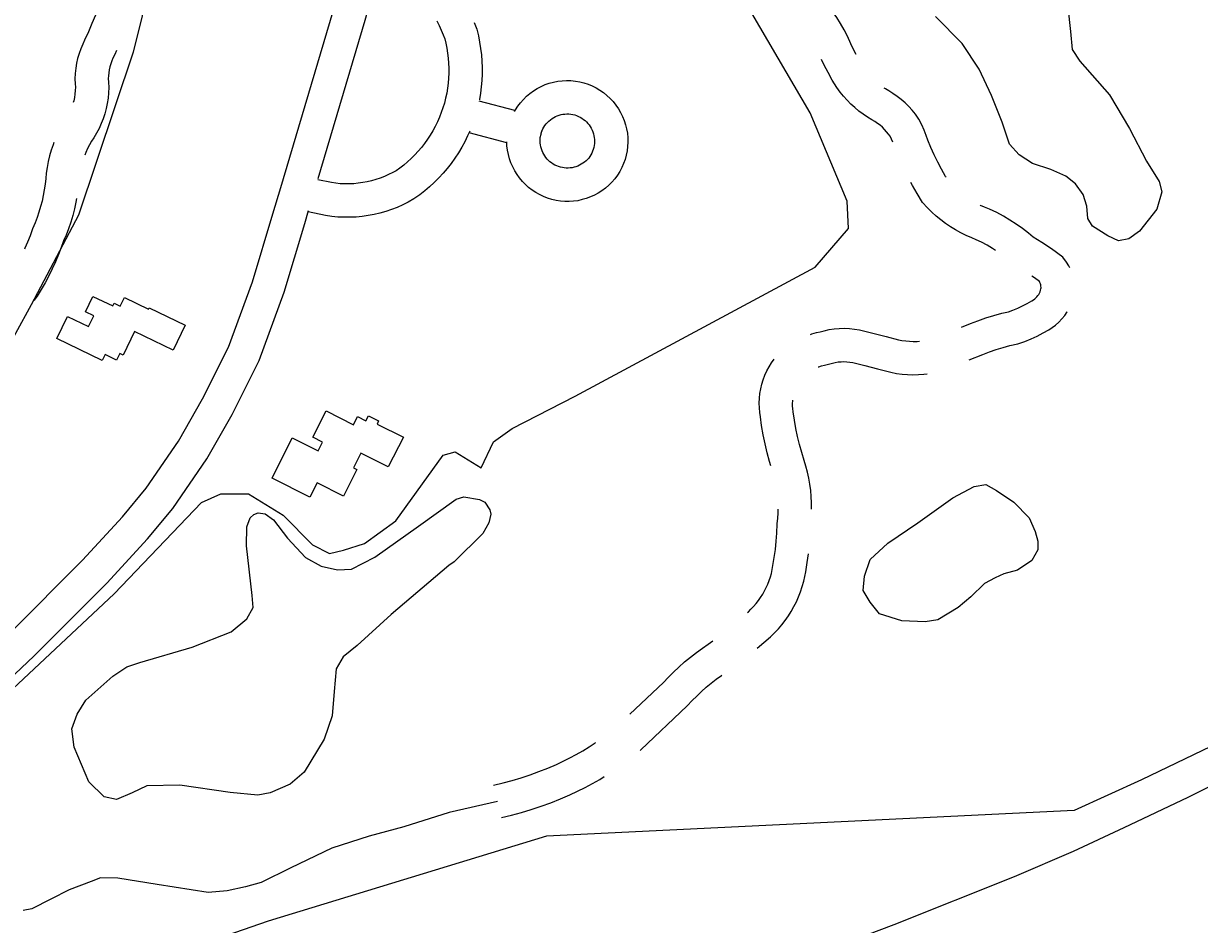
# Model space of a CAD drawing. Extents: x 3297772 to 3335630, y 634068 to 659439.
# Drawn here: x 3305219 to 3306277, y 647200 to 648010 of the extents above; entities that cross this region are included whole.
import ezdxf

# ---------------------------------------------------------------- set-up
doc = ezdxf.new("R2010")
doc.units = 0
for name, color, linetype in [('V-BLDG-OTLN', 7, 'Continuous'), ('V-ROAD-CNTR', 7, 'Continuous'), ('V-SITE-OTLN', 7, 'Continuous'), ('V-TOPO-SHOR', 7, 'Continuous')]:
    doc.layers.add(name, color=color, linetype=linetype)

msp = doc.modelspace()

# ---------------------------------------------------------------- linework, layer by layer
at = {"layer": 'V-BLDG-OTLN'}
for points in [[(3305290.3, 647707.3), (3305249.4, 647726.9), (3305259, 647746.9), (3305278, 647737.8), (3305282.7, 647747.4), (3305275.3, 647750.9), (3305281.9, 647764.7), (3305299.7, 647756.2), (3305300.9, 647758.7), (3305306.5, 647756.1), (3305310.2, 647763.8), (3305331.7, 647753.5), (3305332.3, 647754.6), (3305364.7, 647739), (3305354, 647716.6), (3305319.3, 647733.2), (3305309.2, 647712.1), (3305306.1, 647713.6), (3305303.2, 647707.5), (3305292.8, 647712.6)], [(3305443, 647601.3), (3305461.2, 647637.6), (3305484.4, 647625.9), (3305488.4, 647633.9), (3305479.8, 647638.2), (3305491.6, 647661.8), (3305516.2, 647649.5), (3305519.9, 647656.8), (3305527.4, 647653), (3305529.7, 647657.5), (3305538.9, 647652.9), (3305537.5, 647650.1), (3305561.1, 647638.3), (3305547.6, 647611.5), (3305522.8, 647623.9), (3305516.2, 647610.6), (3305519.2, 647609.1), (3305507.2, 647585.2), (3305483.5, 647597.1), (3305477.1, 647584.2)]]:
    msp.add_lwpolyline(points, close=True, dxfattribs=at)
at = {"layer": 'V-ROAD-CNTR'}
for p, q in [((3305661.5, 647931.9), (3305629.2, 647940.5)), ((3305654.2, 647902.8), (3305620.2, 647911.8))]:
    msp.add_line(p, q, dxfattribs=at)
for points in [[(3304850.9, 647046.3), (3304903.8, 647128.9), (3304984.8, 647242.5), (3305013.2, 647275.3), (3305054.5, 647316.1), (3305140.3, 647399.3), (3305207.8, 647462.8), (3305272.6, 647527.6), (3305308.4, 647566.7), (3305329.7, 647592.3), (3305358.9, 647634.8), (3305380.5, 647672.8), (3305403.7, 647719.2), (3305425.5, 647778), (3305443.8, 647839.1), (3305450.8, 647862.8), (3305498, 648021.4), (3305515.2, 648083.3), (3305521.9, 648107.8)], [(3305484.5, 647870.7), (3305526.8, 648013.1), (3305539.1, 648057.4)], [(3305968.5, 647982.3), (3305966.5, 647986.1), (3305963.7, 647992), (3305960.7, 647998.7), (3305957.6, 648004.6), (3305954.4, 648010.2), (3305951, 648015.5), (3305947.4, 648020.8), (3305942.9, 648026.6), (3305928.8, 648040), (3305913.1, 648053.3), (3305907.6, 648059.9)], [(3305290.2, 648034.5), (3305289.7, 648033.1), (3305287, 648025.4), (3305284.1, 648017.7), (3305281, 648010.1), (3305277.8, 648002.6), (3305274.4, 647995.1), (3305272.7, 647991.7), (3305270.9, 647987.5), (3305269.4, 647983.2), (3305268.1, 647978.8), (3305267.1, 647974.4), (3305266.4, 647969.9), (3305265.9, 647965.3), (3305265.7, 647960.4), (3305266, 647956), (3305266.1, 647952.9), (3305266, 647949.8), (3305265.7, 647946.7), (3305265.2, 647943.7), (3305264.6, 647940.6), (3305264.2, 647939.1)], [(3305591.2, 648012.5), (3305593.3, 648008.4), (3305595.2, 648004.3), (3305596.9, 648000.1), (3305598.3, 647996.3), (3305599.3, 647992.4), (3305600.2, 647988), (3305600.9, 647983.5), (3305601.5, 647979), (3305601.8, 647974.5), (3305602, 647970), (3305602, 647965.5), (3305601.8, 647961), (3305601.4, 647956.5), (3305600.8, 647952), (3305600.1, 647947.5), (3305599.1, 647943.1), (3305598, 647938.7), (3305596.7, 647934.4), (3305595.2, 647930.1), (3305593.6, 647925.9), (3305591.7, 647921.8), (3305589.8, 647917.7), (3305587.6, 647913.7), (3305585.3, 647909.9), (3305582.8, 647906.1), (3305580.2, 647902.4), (3305577.4, 647898.8), (3305574.5, 647895.4), (3305571.4, 647892.1), (3305568.2, 647888.9), (3305564.9, 647885.8), (3305561.4, 647882.9), (3305557.8, 647880.1), (3305554.6, 647877.8), (3305551.5, 647876.1), (3305547.8, 647874.3), (3305544.1, 647872.6), (3305540.3, 647871.2), (3305536.5, 647869.9), (3305532.5, 647868.7), (3305528.6, 647867.8), (3305524.6, 647867.1), (3305520.6, 647866.5), (3305516.5, 647866.1), (3305512.4, 647866), (3305508.4, 647866), (3305504.3, 647866.1), (3305500.3, 647866.5), (3305496.5, 647867.1), (3305484.2, 647869.7)], [(3305624.9, 648011), (3305627.1, 648005.1), (3305628.6, 647999), (3305629.7, 647993.4), (3305630.6, 647987.7), (3305631.3, 647982), (3305631.8, 647976.3), (3305632, 647970.5), (3305632, 647964.7), (3305631.7, 647959), (3305631.2, 647953.3), (3305630.5, 647947.6), (3305629.5, 647941.9), (3305629.5, 647941.7)], [(3305303.2, 647985.9), (3305301.5, 647982.2), (3305299.9, 647979.1), (3305298.9, 647976.6), (3305297.9, 647974), (3305297.2, 647971.3), (3305296.6, 647968.6), (3305296.1, 647965.9), (3305295.8, 647963.2), (3305295.7, 647960.8), (3305296, 647957.4), (3305296.1, 647952.6), (3305295.9, 647947.9), (3305295.5, 647943.1), (3305294.8, 647938.4), (3305293.8, 647933.7), (3305292.6, 647929.1), (3305291.1, 647924.6), (3305289.4, 647920.2), (3305287.4, 647915.8), (3305285.2, 647911.6), (3305282.8, 647907.5), (3305280.7, 647904.3), (3305278.8, 647901.2), (3305277.1, 647897.8), (3305275.5, 647894.3), (3305274.6, 647891.9)], [(3306001.4, 647903.6), (3306000.3, 647906.1), (3305998.9, 647908.8), (3305997.7, 647910.6), (3305995.9, 647912.8), (3305994.1, 647914.9), (3305992.1, 647916.9), (3305990, 647918.7), (3305987.7, 647920.4), (3305985.4, 647922), (3305982.6, 647923.7), (3305978.8, 647926), (3305974.8, 647928.7), (3305970.9, 647931.5), (3305967.2, 647934.6), (3305963.7, 647937.8), (3305960.3, 647941.2), (3305957.1, 647944.8), (3305954, 647948.5), (3305951.1, 647952.6), (3305946.9, 647959.3), (3305943.2, 647966), (3305939.6, 647972.7), (3305937.2, 647977.8)], [(3305661.1, 647931.2), (3305661.9, 647932.6), (3305664, 647935.9), (3305666.4, 647939), (3305669.1, 647942), (3305671.9, 647944.8), (3305674.9, 647947.3), (3305678.1, 647949.6), (3305681.5, 647951.7), (3305685, 647953.6), (3305688.6, 647955.2), (3305692.4, 647956.5), (3305696.2, 647957.5), (3305700.1, 647958.3), (3305704, 647958.7), (3305708, 647958.9), (3305711.9, 647958.8), (3305715.9, 647958.4), (3305719.8, 647957.8), (3305723.6, 647956.8), (3305727.4, 647955.6), (3305731, 647954.1), (3305734.6, 647952.3), (3305738, 647950.3), (3305741.2, 647948.1), (3305744.3, 647945.6), (3305747.2, 647942.9), (3305749.9, 647940), (3305752.4, 647936.9), (3305754.6, 647933.6), (3305756.6, 647930.2), (3305758.4, 647926.6), (3305759.9, 647923), (3305761.1, 647919.2), (3305762, 647915.4), (3305762.7, 647911.5), (3305763, 647907.5), (3305763.1, 647903.5), (3305762.9, 647899.6), (3305762.4, 647895.7), (3305761.6, 647891.8), (3305760.6, 647888), (3305759.3, 647884.2), (3305757.7, 647880.6), (3305755.8, 647877.1), (3305753.7, 647873.8), (3305751.3, 647870.5), (3305748.7, 647867.5), (3305745.9, 647864.7), (3305742.9, 647862.1), (3305739.7, 647859.8), (3305736.4, 647857.7), (3305733, 647855.8), (3305729.4, 647854.2), (3305725.7, 647852.8), (3305721.9, 647851.8), (3305718, 647850.9), (3305714.1, 647850.4), (3305710.2, 647850.2), (3305706.3, 647850.2), (3305702.4, 647850.5), (3305698.5, 647851.1), (3305694.6, 647852), (3305690.9, 647853.2), (3305687.2, 647854.6), (3305683.7, 647856.3), (3305680.2, 647858.2), (3305677, 647860.4), (3305673.8, 647862.8), (3305670.9, 647865.4), (3305668.2, 647868.2), (3305665.7, 647871.3), (3305663.4, 647874.5), (3305661.3, 647877.8), (3305659.5, 647881.3), (3305657.9, 647884.9), (3305656.6, 647888.6), (3305655.6, 647892.4), (3305654.8, 647896.3), (3305654.3, 647900.2), (3305654.2, 647903.8)], [(3306049.4, 647871.9), (3306048.9, 647872.7), (3306045.2, 647879.1), (3306041.8, 647885.5), (3306038.5, 647892.1), (3306035.5, 647898.8), (3306032.8, 647905.3), (3306031.4, 647909.4), (3306029.5, 647914.2), (3306027.4, 647919), (3306024.8, 647924.3), (3306021.7, 647928.6), (3306018.9, 647932.2), (3306015.8, 647935.6), (3306012.5, 647938.9), (3306009, 647941.9), (3306005.4, 647944.7), (3306001.5, 647947.3), (3305998, 647949.5), (3305994.8, 647951.3), (3305993.8, 647952)], [(3305685.1, 647911.7), (3305686, 647913.9), (3305686.7, 647915.5), (3305687.6, 647917.1), (3305688.5, 647918.5), (3305689.6, 647920), (3305690.8, 647921.3), (3305692.1, 647922.5), (3305693.4, 647923.7), (3305694.9, 647924.7), (3305696.4, 647925.7), (3305698, 647926.5), (3305699.6, 647927.2), (3305701.3, 647927.8), (3305703, 647928.3), (3305704.7, 647928.6), (3305706.5, 647928.8), (3305708.3, 647928.9), (3305710.1, 647928.9), (3305711.8, 647928.7), (3305713.6, 647928.4), (3305715.3, 647928), (3305717, 647927.4), (3305718.7, 647926.7), (3305720.3, 647925.9), (3305721.8, 647925), (3305723.3, 647924), (3305724.7, 647922.9), (3305726, 647921.7), (3305727.2, 647920.4), (3305728.3, 647919), (3305729.3, 647917.5), (3305730.2, 647916), (3305731, 647914.4), (3305731.6, 647912.7), (3305732.2, 647911), (3305732.6, 647909.3), (3305732.9, 647907.6), (3305733.1, 647905.8), (3305733.1, 647904), (3305733, 647902.2), (3305732.8, 647900.5), (3305732.4, 647898.7), (3305732, 647897), (3305731.4, 647895.3), (3305730.7, 647893.7), (3305729.8, 647892.1), (3305728.9, 647890.6), (3305727.9, 647889.2), (3305726.8, 647888), (3305725.5, 647886.7), (3305724.2, 647885.6), (3305722.7, 647884.5), (3305721.2, 647883.6), (3305719.7, 647882.7), (3305718.1, 647882), (3305716.4, 647881.4), (3305714.7, 647880.9), (3305713, 647880.5), (3305711.2, 647880.3), (3305709.4, 647880.2), (3305707.7, 647880.2), (3305705.9, 647880.4), (3305704.2, 647880.6), (3305702.4, 647881), (3305700.7, 647881.5), (3305699.1, 647882.2), (3305697.5, 647882.9), (3305695.9, 647883.8), (3305694.4, 647884.8), (3305693, 647885.9), (3305691.7, 647887.1), (3305690.5, 647888.3), (3305689.4, 647889.7), (3305688.3, 647891.1), (3305687.4, 647892.6), (3305686.6, 647894.2), (3305685.9, 647895.8), (3305685.3, 647897.5), (3305684.8, 647899.2), (3305684.5, 647901), (3305684.3, 647902.7), (3305684.2, 647904.5), (3305684.2, 647906.3), (3305684.3, 647907.6), (3305685, 647910.7), (3305685.7, 647913.7)], [(3305620.9, 647913.5), (3305618.9, 647909.1), (3305616.4, 647903.9), (3305613.7, 647898.9), (3305610.7, 647893.9), (3305607.5, 647889.1), (3305604.2, 647884.4), (3305600.6, 647879.9), (3305596.9, 647875.5), (3305593, 647871.3), (3305588.9, 647867.2), (3305584.7, 647863.3), (3305580.3, 647859.6), (3305575.8, 647856.1), (3305570.6, 647852.4), (3305565.5, 647849.5), (3305560.6, 647847.1), (3305555.6, 647844.9), (3305550.5, 647842.9), (3305545.3, 647841.2), (3305540.1, 647839.7), (3305534.8, 647838.5), (3305529.4, 647837.5), (3305524, 647836.7), (3305518.6, 647836.2), (3305513.1, 647836), (3305507.7, 647836), (3305502.2, 647836.2), (3305496.8, 647836.7), (3305491.2, 647837.5), (3305475.6, 647840.9)], [(3305246.8, 647903.3), (3305246, 647901.1), (3305244.3, 647896.2), (3305242.8, 647891.1), (3305241.6, 647886), (3305240.6, 647880.8), (3305239.9, 647875.6), (3305239.4, 647870.9), (3305238.9, 647865.7), (3305238.1, 647860.6), (3305237.2, 647855.6), (3305236.1, 647850.6), (3305234.8, 647845.6), (3305233.3, 647840.7), (3305231.7, 647835.9), (3305229.8, 647831.1), (3305227.6, 647825.7), (3305225.3, 647819.3), (3305223.1, 647813.6), (3305220.7, 647808.1), (3305220.4, 647807.3)], [(3306093.8, 647806.1), (3306091, 647808), (3306086.2, 647810.8), (3306081.2, 647813.5), (3306076.5, 647815.8), (3306072.4, 647817.4), (3306067.5, 647819.5), (3306062.6, 647821.9), (3306057.9, 647824.6), (3306053.3, 647827.4), (3306048.9, 647830.4), (3306044.5, 647833.6), (3306040.4, 647837.1), (3306036.4, 647840.7), (3306032.6, 647844.5), (3306028.2, 647849.2), (3306023.2, 647857.3), (3306019, 647864.5), (3306017.6, 647867.1)], [(3305267.2, 647852.7), (3305266.6, 647849.6), (3305265.2, 647843.5), (3305263.7, 647837.5), (3305261.9, 647831.6), (3305259.9, 647825.7), (3305257.7, 647819.9), (3305255.5, 647814.8), (3305253.4, 647808.9), (3305250.9, 647802.4), (3305248.2, 647795.9), (3305245.2, 647789.5), (3305242.1, 647783.3), (3305238.8, 647777.1), (3305235.3, 647771), (3305231.6, 647765.1), (3305228.8, 647761)], [(3306160.7, 647790.4), (3306159.7, 647792.4), (3306157.8, 647795.7), (3306154.5, 647800.2), (3306144.1, 647807.6), (3306135.4, 647813.4), (3306127.6, 647818.2), (3306123.5, 647821.7), (3306118.1, 647825.8), (3306112.5, 647829.8), (3306106.8, 647833.5), (3306100.9, 647837), (3306094.9, 647840.2), (3306088.5, 647843.3), (3306083.8, 647845.1), (3306080.2, 647846.7), (3306079.9, 647846.8)], [(3304876.2, 647030.1), (3304928.6, 647112.1), (3305008.4, 647223.9), (3305035.1, 647254.8), (3305075.5, 647294.7), (3305161, 647377.6), (3305228.7, 647441.3), (3305294.3, 647506.9), (3305331, 647547), (3305353.7, 647574.2), (3305384.4, 647618.8), (3305407, 647658.7), (3305431.3, 647707.2), (3305454, 647768.5), (3305472.5, 647830.5), (3305475.9, 647842)], [(3306133.1, 647767.2), (3306133.9, 647769), (3306134.4, 647770.3), (3306134.7, 647771.7), (3306134.8, 647772.4), (3306134.8, 647772.8), (3306134.7, 647774), (3306134.5, 647775.1), (3306134.2, 647776.1), (3306133.8, 647777.2), (3306133.3, 647778.2), (3306132.7, 647779.2), (3306133.1, 647778.6), (3306127.2, 647782.8), (3306126.6, 647783.2)], [(3306063.1, 647737.1), (3306071.3, 647740.4), (3306078, 647743), (3306085.1, 647745.5), (3306092.2, 647747.7), (3306099.4, 647749.7), (3306105.6, 647751.1), (3306109.5, 647752.5), (3306113.9, 647754.3), (3306118.1, 647756.2), (3306122.3, 647758.4), (3306126.4, 647760.7), (3306128, 647761.7), (3306129.1, 647762.5), (3306130.1, 647763.4), (3306131.1, 647764.4), (3306131.9, 647765.5), (3306132.7, 647766.6), (3306133.7, 647768.3)], [(3306070.2, 647707.7), (3306082.3, 647712.5), (3306088.5, 647714.9), (3306094.5, 647717), (3306100.6, 647718.9), (3306106.7, 647720.6), (3306114, 647722.3), (3306120.2, 647724.4), (3306125.8, 647726.7), (3306131.3, 647729.2), (3306136.6, 647732), (3306141.8, 647734.9), (3306144.8, 647736.8), (3306147.9, 647739.1), (3306150.9, 647741.7), (3306153.6, 647744.6), (3306156.1, 647747.6), (3306158.3, 647750.9), (3306158.3, 647750.9)], [(3305927.3, 647730.7), (3305928.5, 647731.1), (3305932.8, 647732.3), (3305936.2, 647733), (3305939.6, 647734), (3305944.1, 647735), (3305948.6, 647735.7), (3305953.2, 647736.1), (3305957.8, 647736.2), (3305962.4, 647736), (3305967, 647735.5), (3305971.5, 647734.7), (3305983.6, 647731.8), (3305995.4, 647728.8), (3306006.5, 647725.8), (3306009.6, 647725.2), (3306013, 647724.8), (3306016.4, 647724.5), (3306019.8, 647724.4), (3306023.2, 647724.4), (3306025.3, 647724.6)], [(3305891.7, 647612.6), (3305890.6, 647616.3), (3305888.5, 647624.3), (3305886.6, 647632.4), (3305884.9, 647640.5), (3305883.4, 647648.7), (3305882.3, 647656.7), (3305881.7, 647660.4), (3305881.4, 647664.7), (3305881.3, 647668.9), (3305881.5, 647673.2), (3305881.9, 647677.5), (3305882.6, 647681.7), (3305883.6, 647685.8), (3305884.9, 647689.9), (3305886.4, 647693.9), (3305888.2, 647697.8), (3305890.2, 647701.6), (3305892.4, 647705.2), (3305894.8, 647708.5)], [(3305934.4, 647701.4), (3305934.8, 647701.6), (3305937.3, 647702.4), (3305939.9, 647703.1), (3305943.5, 647703.9), (3305947.1, 647704.9), (3305949.7, 647705.5), (3305952.3, 647705.9), (3305954.9, 647706.1), (3305957.5, 647706.2), (3305960.1, 647706.1), (3305962.8, 647705.8), (3305965.4, 647705.3), (3305976.4, 647702.7), (3305987.8, 647699.8), (3305999.7, 647696.6), (3306004.8, 647695.6), (3306009.7, 647694.9), (3306014.6, 647694.5), (3306019.5, 647694.4), (3306024.5, 647694.5), (3306029.4, 647694.8), (3306032.4, 647695.2)], [(3305928.4, 647573.4), (3305928.4, 647573.7), (3305928.4, 647579.3), (3305928.1, 647584.9), (3305927.6, 647590.4), (3305926.8, 647596), (3305925.8, 647601.5), (3305924.6, 647606.9), (3305923.2, 647612.3), (3305921.6, 647617.3), (3305919.5, 647624.5), (3305917.6, 647631.7), (3305915.8, 647638.9), (3305914.3, 647646.2), (3305913.1, 647653.5), (3305911.9, 647661), (3305911.5, 647663.9), (3305911.3, 647666.2), (3305911.3, 647668.6), (3305911.4, 647670.9), (3305911.4, 647671.5)], [(3305638, 647072.2), (3305723.5, 647102.9), (3305864.2, 647150.2), (3305942.5, 647177.3), (3306002.6, 647200.1), (3306110.8, 647243.3), (3306164, 647266.2), (3306209.5, 647287.4), (3306267, 647314.6), (3306331.5, 647346.8), (3306377.8, 647372.3), (3306429.4, 647401.2), (3306474.9, 647426.7), (3306523.9, 647456.4), (3306567.7, 647485.4), (3306625.3, 647522.8), (3306691.5, 647571.3), (3306742.3, 647609.6)], [(3305870.6, 647480.5), (3305871.5, 647481.2), (3305873.8, 647483.5), (3305876.2, 647486), (3305878.4, 647488.6), (3305880.6, 647491.3), (3305882.5, 647494.1), (3305884.4, 647497), (3305886.1, 647500), (3305887.6, 647503.1), (3305889, 647506.2), (3305890.3, 647509.4), (3305891.3, 647512.7), (3305892.2, 647515.8), (3305893.6, 647522.8), (3305894.8, 647530), (3305895.8, 647537.3), (3305896.5, 647544.7), (3305897, 647552), (3305897.3, 647560.3), (3305897.9, 647565.5), (3305898.2, 647569.8), (3305898.4, 647573.4)], [(3305879.4, 647448.6), (3305891.5, 647458.8), (3305895.1, 647462.3), (3305898.5, 647465.9), (3305901.7, 647469.6), (3305904.7, 647473.5), (3305907.5, 647477.5), (3305910.1, 647481.6), (3305912.5, 647485.9), (3305914.7, 647490.3), (3305916.7, 647494.7), (3305918.5, 647499.3), (3305920, 647503.9), (3305921.4, 647508.8), (3305923.1, 647517.3), (3305924.5, 647525.6), (3305925.5, 647533.5)], [(3305765, 647389.1), (3305795.1, 647417.6), (3305799.2, 647422.1), (3305804, 647427), (3305809, 647431.6), (3305814.1, 647436.2), (3305819.3, 647440.5), (3305824.7, 647444.7), (3305830.3, 647448.7), (3305835.4, 647452.1), (3305839.6, 647455.3)], [(3305774.2, 647356.6), (3305774.8, 647357.1), (3305816.5, 647396.6), (3305820.9, 647401.4), (3305825, 647405.5), (3305829.2, 647409.5), (3305833.6, 647413.4), (3305838, 647417.1), (3305842.6, 647420.6), (3305847.4, 647424), (3305847.7, 647424.2)], [(3305642.3, 647325.4), (3305650.8, 647327.4), (3305659, 647329.7), (3305667.1, 647332.1), (3305675.1, 647334.8), (3305683.1, 647337.7), (3305691, 647340.8), (3305698.8, 647344.1), (3305704.8, 647347), (3305710.8, 647349.9), (3305716.7, 647353.1), (3305722.5, 647356.4), (3305728.2, 647359.9), (3305733.8, 647363.6), (3305734.1, 647363.7)], [(3305649.4, 647296.2), (3305658.3, 647298.4), (3305667.3, 647300.8), (3305676.2, 647303.5), (3305685, 647306.5), (3305693.8, 647309.6), (3305702.4, 647313.1), (3305711, 647316.7), (3305717.9, 647319.9), (3305724.6, 647323.3), (3305731.3, 647326.9), (3305737.8, 647330.6), (3305741.9, 647333.1)], [(3305645.9, 647310.8), (3305602.3, 647300.9), (3305561.6, 647287.9), (3305530.4, 647279.5), (3305496.7, 647268.8), (3305459.9, 647251.1), (3305433.2, 647237.9), (3305419.1, 647234.1), (3305402.7, 647230.3), (3305385.5, 647228.9), (3305339.5, 647236.2), (3305304.4, 647241.9), (3305288.8, 647242), (3305280.2, 647238.9), (3305260.6, 647231.2), (3305244.1, 647222.8), (3305226.9, 647214.3), (3305219.1, 647212.8)]]:
    msp.add_lwpolyline(points, dxfattribs=at)
at = {"layer": 'V-SITE-OTLN'}
for points in [[(3305342.2, 648082.6), (3305318.2, 647984.4), (3305268.8, 647838), (3305226.2, 647757.1), (3305197.7, 647705.7)], [(3305123.5, 647331.5), (3305301, 647497.4), (3305379.6, 647579.6), (3305396.8, 647587.3), (3305421.8, 647587.2), (3305452.9, 647568.2), (3305479.3, 647541.5), (3305494.8, 647533.6), (3305507.3, 647536.7), (3305526.1, 647542.8), (3305554.3, 647562.9), (3305596.9, 647622), (3305607.8, 647625), (3305631.2, 647610.8), (3305642.2, 647634.2), (3305659, 647646.1), (3305715.6, 647675.2), (3305931.6, 647791), (3305961.6, 647825.9), (3305960.4, 647850.6), (3305927.1, 647929.9), (3305860.1, 648044.4)], [(3307162.7, 647941.9), (3306865.1, 647681.4), (3306784.9, 647617), (3306762.8, 647607.5), (3306727, 647620), (3306700.7, 647613.3), (3306373, 647401.1), (3306225.2, 647330.2), (3306164.5, 647302.7), (3305689.9, 647279.5), (3305439.6, 647203), (3305190.8, 647117.2)]]:
    msp.add_lwpolyline(points, dxfattribs=at)
at = {"layer": 'V-TOPO-SHOR'}
for p, q in [((3306176.9, 647834.8), (3306176.1, 647846.1)), ((3306126.6, 647527.5), (3306113.5, 647518.8))]:
    msp.add_line(p, q, dxfattribs=at)
for points in [[(3306156.3, 648049.7), (3306161.3, 648003.1), (3306162.9, 647986.7), (3306169.8, 647976.3), (3306196.4, 647946), (3306214.3, 647915.7), (3306229.7, 647886.3), (3306240.9, 647868.2), (3306243.4, 647858.7), (3306239, 647843.2), (3306223.4, 647823.4), (3306213.9, 647816.6), (3306204.4, 647814.9), (3306194.9, 647819.2), (3306181.2, 647827.9), (3306176.9, 647834.8)], [(3306176.1, 647846.1), (3306172.7, 647856.4), (3306165.8, 647865.9), (3306157.2, 647872.9), (3306143.5, 647879), (3306127.1, 647884.2), (3306115.1, 647892.1), (3306106.5, 647901.6), (3306099.7, 647921.4), (3306090.3, 647945.6), (3306079.2, 647969), (3306063.8, 647992.3), (3306039.8, 648016.6)], [(3306113.5, 647518.8), (3306101.3, 647515.4), (3306093.5, 647511.9), (3306083.9, 647506.8), (3306071.6, 647494.6), (3306060.2, 647485.1), (3306041.9, 647473.9), (3306030.6, 647472.2), (3306009.6, 647473.1), (3305989.6, 647479.3), (3305981, 647489.8), (3305974.9, 647500.3), (3305975.9, 647513.4), (3305981.2, 647528.2), (3305996.9, 647542.9), (3306024, 647561.1), (3306055.5, 647583.6), (3306074.7, 647593.9), (3306085.2, 647595.6), (3306094.7, 647590.4), (3306110.3, 647579.8), (3306124.2, 647565.8), (3306129.4, 647553.6), (3306132, 647544.9), (3306131.9, 647537), (3306126.6, 647527.5)], [(3305324.1, 647435.8), (3305371.1, 647449.5), (3305406.3, 647463.4), (3305420.4, 647475), (3305426, 647485.1), (3305425.2, 647496), (3305420.1, 647540.6), (3305420.2, 647557.8), (3305423.4, 647565.6), (3305426.5, 647568.7), (3305430.4, 647570.2), (3305436.7, 647569.4), (3305444.4, 647563.9), (3305456.8, 647547.4), (3305473.1, 647530.1), (3305487.1, 647522.2), (3305501.9, 647519), (3305514.5, 647519.7), (3305535.6, 647530.5), (3305574.8, 647558.4), (3305608.6, 647582.4), (3305615.6, 647584.7), (3305629.7, 647582.2), (3305634.3, 647579.8), (3305639, 647572.8), (3305639.7, 647568.9), (3305638.1, 647561.1), (3305632.6, 647551.7), (3305606.7, 647526.1), (3305602, 647523), (3305550.1, 647478.8), (3305519.5, 647450.9), (3305506.9, 647440.8), (3305500.6, 647429.9), (3305498.9, 647409.6), (3305497.2, 647387.8), (3305490, 647366.7), (3305471.9, 647337.2), (3305459.3, 647326.3), (3305441.3, 647318.6), (3305430.3, 647316.3), (3305405.4, 647318.8), (3305360.1, 647325.4), (3305330.4, 647324.8), (3305317.1, 647318.6), (3305303, 647312.5), (3305292.1, 647314.9), (3305278.1, 647328.3), (3305265, 647359.6), (3305262.8, 647376), (3305267.6, 647389.3), (3305275.4, 647401.7), (3305299.8, 647423.4), (3305312.4, 647431.9), (3305324.1, 647435.8)]]:
    msp.add_lwpolyline(points, dxfattribs=at)

doc.saveas('drawing.dxf')
